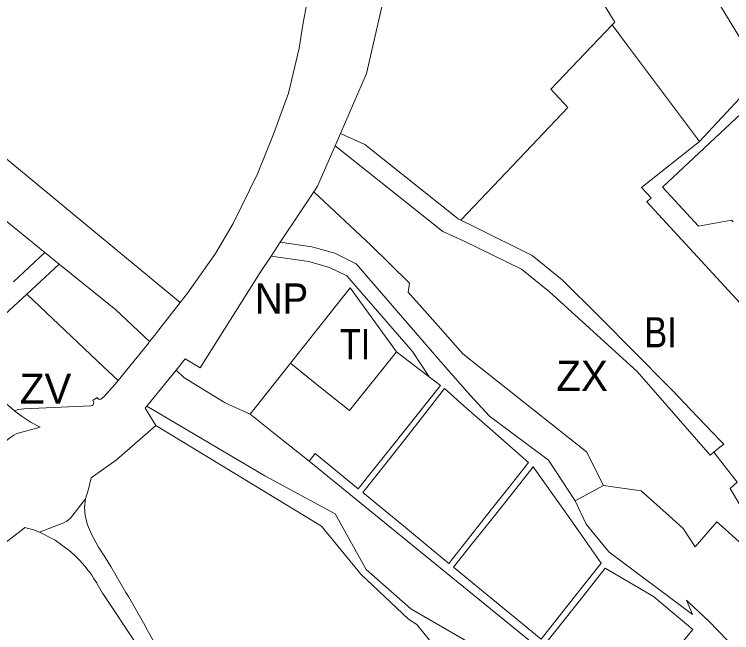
# Model space of a CAD drawing. Extents: x -650451 to -642268, y -1075216 to -1066610.
# Drawn here: x -646629.3 to -646344.3, y -1072120.7 to -1071875.1 of the extents above; entities that cross this region are included whole.
import ezdxf

# ---------------------------------------------------------------- set-up
doc = ezdxf.new("R2010")
doc.units = 0
doc.header["$LTSCALE"] = 4.8
for name, color, linetype, lineweight in [('11', 7, 'Continuous', 13), ('13', 7, 'Continuous', 13), ('15', 7, 'Continuous', 13), ('2', 7, 'Continuous', 13), ('24', 7, 'Continuous', 13), ('30', 7, 'Continuous', 13), ('40', 7, 'Continuous', 13), ('43', 7, 'Continuous', 13), ('45', 7, 'Continuous', 13), ('48', 7, 'Continuous', 13), ('6', 7, 'Continuous', 13), ('9', 7, 'Continuous', 13)]:
    doc.layers.add(name, color=color, linetype=linetype, lineweight=lineweight)
doc.layers.add('62', color=7, linetype='Continuous')

msp = doc.modelspace()

# ---------------------------------------------------------------- linework, layer by layer
at = {"layer": '11'}
msp.add_lwpolyline([(-646305.73, -1071933.35), (-646314.39, -1071923.77), (-646331.27, -1071900.42), (-646355.29, -1071860.97), (-646378.11, -1071821.99), (-646382.96, -1071812.65), (-646387.39, -1071804.2), (-646391.38, -1071796.27), (-646395.23, -1071787.02), (-646401.48, -1071766.63), (-646406.33, -1071750.8), (-646409.27, -1071742.67), (-646414.59, -1071728.79), (-646418.89, -1071716.1), (-646422.74, -1071708.61), (-646435.53, -1071681.73)], dxfattribs=at)
at = {"layer": '13'}
for points in [[(-646743.596, -1072115.986), (-646712.72, -1072113.52), (-646709.94, -1072112.55), (-646634.85, -1072086.5), (-646625.414, -1072079.188), (-646625.15, -1072078.98), (-646621.63, -1072079.85), (-646619.27, -1072080.81)], [(-646619.27, -1072080.81), (-646613.11, -1072084.05), (-646607, -1072088.55), (-646606.216, -1072089.241), (-646605.673, -1072089.737), (-646605.161, -1072090.218), (-646603.472, -1072091.908), (-646602.256, -1072093.229), (-646601.365, -1072094.262), (-646599.952, -1072096.024), (-646599.219, -1072097.006), (-646598.546, -1072097.954), (-646597.812, -1072099.043), (-646596.718, -1072100.792), (-646595.86, -1072102.267), (-646594.232, -1072105.088), (-646593.681, -1072106.013), (-646581.29, -1072124.56)]]:
    msp.add_lwpolyline(points, dxfattribs=at)
at = {"layer": '15'}
msp.add_line((-646501.876, -1071927.351), (-646499.741, -1071922.455), dxfattribs=at)
for points in [[(-646643.11, -1071814.6), (-646645.26, -1071818.72), (-646627.89, -1071832.14), (-646664.304, -1071879.909), (-646661.359, -1071893.179), (-646644.617, -1071922.541), (-646598.577, -1071960.596), (-646563.366, -1071989.538)], [(-646617.21, -1071969.689), (-646638.81, -1071952.21), (-646641.08, -1071950.37), (-646652.07, -1071939.58), (-646667.19, -1071921.65), (-646678.98, -1071902.58), (-646688.11, -1071884.22), (-646695.43, -1071863.67), (-646696.3, -1071861.21), (-646697.91, -1071850.24), (-646698.28, -1071850.52), (-646698.84, -1071850.56), (-646702.16, -1071849.6), (-646703.44, -1071848.03), (-646703.22, -1071845.4), (-646702.75, -1071845), (-646705.52, -1071841.88), (-646706.02, -1071842.28), (-646708.56, -1071841.8), (-646712.47, -1071836.84), (-646715.81, -1071832.61)], [(-646357.09, -1071925.59), (-646339.33, -1071906.58), (-646336.6, -1071910.5), (-646333.15, -1071915.44), (-646331.55, -1071917.74), (-646325.42, -1071925.87), (-646322.33, -1071930.79), (-646305.17, -1071949.86), (-646273.14, -1071985.13), (-646251.59, -1072008.34), (-646251.4, -1072008.54), (-646248.19, -1072012.02), (-646248.33, -1072010.57), (-646249.88, -1072007.03), (-646236.1, -1072021.93), (-646221.31, -1072038.09), (-646222.96, -1072039.72)], [(-646338.62, -1071912.69), (-646371.82, -1071943.75), (-646368.52, -1071947.33), (-646357.52, -1071959.31), (-646344.46, -1071956.82), (-646343.78, -1071957.56)], [(-646499.741, -1071922.455), (-646490.111, -1071926.754), (-646453.04, -1071956.3), (-646451.87, -1071956.88)], [(-646249.71, -1072089.21), (-646256.24, -1072082.11), (-646261.92, -1072075.92), (-646267.6, -1072069.74), (-646273.28, -1072063.55), (-646278.97, -1072057.37), (-646284.65, -1072051.18), (-646290.33, -1072045), (-646299.57, -1072034.94), (-646306.1, -1072027.84), (-646311.78, -1072021.65), (-646328.83, -1072003.1), (-646335.36, -1071995.99), (-646335.87, -1071995.44), (-646336.37, -1071994.89), (-646350.24, -1071979.79), (-646364.11, -1071964.7), (-646377.98, -1071949.6), (-646376.25, -1071948.01), (-646380.09, -1071943.87), (-646357.09, -1071925.59)], [(-646351.45, -1072049.03), (-646352.93, -1072050.22), (-646381.87, -1072017.05), (-646416.67, -1071985.38), (-646427.77, -1071976.28), (-646450.85, -1071965.12), (-646459.09, -1071961.36), (-646501.876, -1071927.351)], [(-646451.87, -1071956.88), (-646446.22, -1071959.67), (-646423.62, -1071970.84), (-646411.66, -1071980.54), (-646397.04, -1071994.94), (-646382.64, -1072009.55), (-646369.88, -1072022.49), (-646367.74, -1072024.72), (-646360.53, -1072032.22), (-646348.89, -1072044.34), (-646347.47, -1072045.83), (-646349.03, -1072047.09), (-646351.45, -1072049.03)], [(-646464.53, -1072019.09), (-646471.146, -1072009.088), (-646497.27, -1071979.036), (-646504.127, -1071975.607), (-646512.302, -1071973.329), (-646527.311, -1071971.141), (-646523.641, -1071965.612)], [(-646523.641, -1071965.612), (-646511.058, -1071967.447), (-646501.961, -1071969.983), (-646493.47, -1071974.228), (-646458.91, -1072014.27), (-646448.23, -1072026.42), (-646440.49, -1072034.75), (-646417.04, -1072052.27), (-646406.46, -1072068.39)], [(-646575.57, -1072005.11), (-646588.96, -1071992.55), (-646611.438, -1071974.36), (-646617.21, -1071969.689)], [(-646563.366, -1071989.538), (-646571.97, -1072000.37), (-646573.49, -1072002.57), (-646575.57, -1072005.11)], [(-646649.112, -1072009.049), (-646641.97, -1072020.42), (-646641.11, -1072019.8), (-646640.7, -1072020.4), (-646638.46, -1072023.69), (-646636.59, -1072026.04), (-646634.45, -1072028.14), (-646629.22, -1072032.61)], [(-646512.21, -1072052.57), (-646509.76, -1072049.5), (-646492.67, -1072063.57), (-646485.91, -1072055.1), (-646479.03, -1072046.49), (-646459.97, -1072022.61), (-646464.53, -1072019.09)], [(-646629.22, -1072032.61), (-646626.58, -1072034.62), (-646622.62, -1072037.29), (-646619.07, -1072039.14), (-646627.83, -1072041.44), (-646628.56, -1072041.79), (-646629.47, -1072042.24), (-646631.06, -1072043.34), (-646633.42, -1072045.29), (-646635.16, -1072046.72), (-646637.21, -1072048.41), (-646637.1, -1072044.94), (-646637.34, -1072043.25), (-646644.03, -1072032.61)], [(-646573.05, -1072038.46), (-646577.31, -1072031.53), (-646576.63, -1072030.7)], [(-646576.63, -1072030.7), (-646529.83, -1072058.46), (-646501.87, -1072073.55), (-646489.58, -1072095.65), (-646471.84, -1072111.32), (-646435.6, -1072132.24), (-646433.16, -1072145.61)], [(-646424.56, -1072167.96), (-646426.98, -1072169.74), (-646455.75, -1072134.29), (-646468.35, -1072118.76), (-646469.41, -1072117.44), (-646472.72, -1072115.38), (-646491.69, -1072097.45), (-646507.28, -1072078.4), (-646573.05, -1072038.46)], [(-646000.45, -1072615.28), (-645999.14, -1072611.29), (-646006.21, -1072593.04), (-646009.27, -1072582.89), (-646016.46, -1072568.07), (-646027.37, -1072549.05), (-646034.83, -1072536.97), (-646054.33, -1072506.16), (-646088.86, -1072457.93), (-646132.34, -1072412.37), (-646164.02, -1072390), (-646206.07, -1072366.43), (-646248.46, -1072343.52), (-646270.62, -1072332.33), (-646289.9, -1072320.26), (-646308.74, -1072304.97), (-646324.17, -1072289.15), (-646339.07, -1072270.33), (-646350.46, -1072250.81), (-646370.83, -1072206.8), (-646394.24, -1072163.81), (-646419.55, -1072128.03), (-646512.21, -1072052.57)], [(-646619.27, -1072080.81), (-646610.01, -1072077.3), (-646608.45, -1072076.39), (-646606.98, -1072075.28), (-646601, -1072067.55)], [(-646601, -1072067.55), (-646601.42, -1072071.01), (-646601.16, -1072074.07), (-646600.8, -1072075.94), (-646600.22, -1072077.86), (-646598.67, -1072081.55), (-646595.86, -1072086.82), (-646593.13, -1072091.01), (-646591.02, -1072094.4), (-646585.08, -1072104.81), (-646583.9, -1072106.42), (-646577.41, -1072117.76), (-646577.08, -1072118.7), (-646563.11, -1072143.03), (-646555.49, -1072138.17), (-646539.94, -1072160.83), (-646548.676, -1072166.737), (-646556.693, -1072172.159)], [(-646406.46, -1072068.39), (-646402.15, -1072077.6), (-646393.18, -1072088.66), (-646359.91, -1072113.46), (-646362.33, -1072107.88), (-646361.48, -1072108.67), (-646353.47, -1072116.17), (-646345.99, -1072123.86), (-646338.01, -1072132.07), (-646330.1, -1072140.22), (-646316.86, -1072153.83), (-646309.8, -1072161.1), (-646302.8, -1072168.3), (-646298.75, -1072164.1), (-646290.99, -1072172.91), (-646282.52, -1072182.54), (-646262.9, -1072164.17), (-646258.35, -1072160.04), (-646256.42, -1072161.7)], [(-646581.29, -1072124.56), (-646593.681, -1072106.013), (-646594.232, -1072105.088), (-646595.86, -1072102.267), (-646596.718, -1072100.792), (-646597.812, -1072099.043), (-646598.546, -1072097.954), (-646599.219, -1072097.006), (-646599.952, -1072096.024), (-646601.365, -1072094.262), (-646602.256, -1072093.229), (-646603.472, -1072091.908), (-646605.161, -1072090.218), (-646605.673, -1072089.737), (-646606.216, -1072089.241), (-646607, -1072088.55), (-646613.11, -1072084.05), (-646619.27, -1072080.81)]]:
    msp.add_lwpolyline(points, dxfattribs=at)
for points in [[(-646425.08, -1072053.19), (-646441.35, -1072038.85), (-646450.68, -1072030.62), (-646458.43, -1072023.79), (-646466.2, -1072033.79), (-646474.16, -1072044.02), (-646482.08, -1072054.04), (-646490.82, -1072065.09), (-646473.97, -1072078.95), (-646456.63, -1072093.22), (-646448.29, -1072082.63), (-646440.22, -1072072.4), (-646432.34, -1072062.4)], [(-646396.16, -1072093.12), (-646404.5, -1072081.26), (-646409.87, -1072073.68), (-646423.17, -1072054.9), (-646431.45, -1072065.31), (-646439.1, -1072074.94), (-646446.74, -1072084.55), (-646454.82, -1072094.71), (-646437.75, -1072108.75), (-646420.06, -1072123.31), (-646411.77, -1072112.84), (-646404.2, -1072103.27)], [(-646359.74, -1072119.55), (-646375.35, -1072106.35), (-646394.62, -1072095.11), (-646402.31, -1072104.86), (-646418.13, -1072124.9), (-646412.18, -1072132.12), (-646403.75, -1072142.38), (-646392.06, -1072158.59), (-646377.99, -1072141.59)]]:
    msp.add_lwpolyline(points, close=True, dxfattribs=at)
at = {"layer": '2'}
for points in [[(-646451.87, -1071956.88), (-646426.18, -1071929.84), (-646409.4, -1071912.17), (-646416.2, -1071904.81), (-646391.83, -1071879.32)], [(-646391.83, -1071879.32), (-646385.74, -1071887.42), (-646382.09, -1071892.28), (-646357.09, -1071925.59)], [(-646343.78, -1071957.56), (-646344.46, -1071956.82), (-646357.52, -1071959.31), (-646368.52, -1071947.33), (-646371.82, -1071943.75), (-646338.62, -1071912.69)], [(-646357.09, -1071925.59), (-646380.09, -1071943.87), (-646376.25, -1071948.01), (-646377.98, -1071949.6), (-646364.11, -1071964.7), (-646350.24, -1071979.79), (-646336.37, -1071994.89), (-646335.87, -1071995.44), (-646335.36, -1071995.99), (-646328.83, -1072003.1), (-646311.78, -1072021.65), (-646306.1, -1072027.84), (-646299.57, -1072034.94), (-646290.33, -1072045), (-646284.65, -1072051.18), (-646278.97, -1072057.37), (-646273.28, -1072063.55), (-646267.6, -1072069.74), (-646261.92, -1072075.92), (-646256.24, -1072082.11), (-646249.71, -1072089.21)], [(-646351.45, -1072049.03), (-646349.03, -1072047.09), (-646347.47, -1072045.83), (-646348.89, -1072044.34), (-646360.53, -1072032.22), (-646367.74, -1072024.72), (-646369.88, -1072022.49), (-646382.64, -1072009.55), (-646397.04, -1071994.94), (-646411.66, -1071980.54), (-646423.62, -1071970.84), (-646446.22, -1071959.67), (-646451.87, -1071956.88)], [(-646341.21, -1072069.74), (-646344.94, -1072063.53), (-646342.13, -1072060.94), (-646347.32, -1072054.31), (-646351.45, -1072049.03)]]:
    msp.add_lwpolyline(points, dxfattribs=at)
at = {"layer": '24'}
for points in [[(-646435.53, -1071681.73), (-646422.74, -1071708.61), (-646418.89, -1071716.1), (-646414.59, -1071728.79), (-646409.27, -1071742.67), (-646406.33, -1071750.8), (-646401.48, -1071766.63), (-646395.23, -1071787.02), (-646391.38, -1071796.27), (-646387.39, -1071804.2), (-646382.96, -1071812.65), (-646378.11, -1071821.99), (-646355.29, -1071860.97), (-646331.27, -1071900.42), (-646314.39, -1071923.77), (-646305.73, -1071933.35)], [(-646563.366, -1071989.538), (-646560.5, -1071985.93), (-646549.35, -1071970.07), (-646542.34, -1071958.23), (-646532.74, -1071938.42), (-646526.36, -1071922.76), (-646520.43, -1071906.43), (-646516.21, -1071888.59), (-646514.6, -1071878.48), (-646513.09, -1071870.85), (-646504.93, -1071812.52), (-646503.16, -1071794.13), (-646499.22, -1071754.7), (-646498.98, -1071753.64), (-646496.94, -1071733.76), (-646495.05, -1071714.52), (-646493.07, -1071698.02)], [(-646457.52, -1071765.98), (-646461.09, -1071771.76), (-646481.02, -1071862.13), (-646489.34, -1071898.61), (-646499.741, -1071922.455), (-646501.876, -1071927.351), (-646508.83, -1071943.3), (-646510.36, -1071945.61)], [(-646391.83, -1071879.32), (-646390.732, -1071878.171), (-646399.72, -1071863.5), (-646405.99, -1071853.26)], [(-646357.09, -1071925.59), (-646382.09, -1071892.28), (-646385.74, -1071887.42), (-646391.83, -1071879.32)], [(-646221.31, -1072038.09), (-646236.1, -1072021.93), (-646249.88, -1072007.03), (-646248.33, -1072010.57), (-646248.19, -1072012.02), (-646251.4, -1072008.54), (-646251.59, -1072008.34), (-646273.14, -1071985.13), (-646305.17, -1071949.86), (-646322.33, -1071930.79), (-646325.42, -1071925.87), (-646331.55, -1071917.74), (-646333.15, -1071915.44), (-646336.6, -1071910.5), (-646339.33, -1071906.58), (-646357.09, -1071925.59)], [(-646510.36, -1071945.61), (-646515.67, -1071953.6), (-646523.641, -1071965.612), (-646527.311, -1071971.141)], [(-646527.311, -1071971.141), (-646531.63, -1071977.65), (-646555.52, -1072015.55), (-646561.43, -1072012.01), (-646565.01, -1072016.41), (-646576.63, -1072030.7)], [(-646575.57, -1072005.11), (-646573.49, -1072002.57), (-646571.97, -1072000.37), (-646563.366, -1071989.538)], [(-646588.12, -1072020.51), (-646575.92, -1072005.55), (-646575.57, -1072005.11)], [(-646629.22, -1072032.61), (-646627.82, -1072032.14), (-646626.6, -1072031.9), (-646625.5, -1072031.77), (-646598.88, -1072030.59), (-646598.44, -1072030.45), (-646598, -1072030.19), (-646597.96, -1072030.07), (-646597.75, -1072029.32), (-646598.07, -1072028.54), (-646596.37, -1072027.31), (-646596.09, -1072027.72), (-646595.57, -1072028.11), (-646594.92, -1072028.04), (-646593.75, -1072027.11), (-646589.31, -1072021.97), (-646588.12, -1072020.51)], [(-646644.03, -1072032.61), (-646637.34, -1072043.25), (-646637.1, -1072044.94), (-646637.21, -1072048.41), (-646635.16, -1072046.72), (-646633.42, -1072045.29), (-646631.06, -1072043.34), (-646629.47, -1072042.24), (-646628.56, -1072041.79), (-646627.83, -1072041.44), (-646619.07, -1072039.14), (-646622.62, -1072037.29), (-646626.58, -1072034.62), (-646629.22, -1072032.61)], [(-646576.63, -1072030.7), (-646577.31, -1072031.53), (-646573.05, -1072038.46)], [(-646573.05, -1072038.46), (-646588.75, -1072052.06), (-646598.832, -1072059.247), (-646598.953, -1072059.791), (-646599.86, -1072063.71), (-646601, -1072067.55)], [(-646601, -1072067.55), (-646606.98, -1072075.28), (-646608.45, -1072076.39), (-646610.01, -1072077.3), (-646619.27, -1072080.81)], [(-646619.27, -1072080.81), (-646621.63, -1072079.85), (-646625.15, -1072078.98), (-646625.414, -1072079.188), (-646634.85, -1072086.5), (-646709.94, -1072112.55), (-646712.72, -1072113.52), (-646743.596, -1072115.986)]]:
    msp.add_lwpolyline(points, dxfattribs=at)
at = {"layer": '30'}
for points in [[(-646519.64, -1072013.69), (-646495.86, -1071983.75), (-646477.45, -1072009.12)], [(-646477.45, -1072009.12), (-646496.18, -1072032.53), (-646508.3, -1072022.8), (-646519.64, -1072013.69)]]:
    msp.add_lwpolyline(points, dxfattribs=at)
at = {"layer": '40'}
for points in [[(-646649.112, -1072009.049), (-646631.409, -1071992.798), (-646624.385, -1071986.313)], [(-646624.385, -1071986.313), (-646593.88, -1072015.08), (-646588.12, -1072020.51)], [(-646629.22, -1072032.61), (-646634.45, -1072028.14), (-646636.59, -1072026.04), (-646638.46, -1072023.69), (-646640.7, -1072020.4), (-646641.11, -1072019.8), (-646641.97, -1072020.42), (-646649.112, -1072009.049)], [(-646588.12, -1072020.51), (-646589.31, -1072021.97), (-646593.75, -1072027.11), (-646594.92, -1072028.04), (-646595.57, -1072028.11), (-646596.09, -1072027.72), (-646596.37, -1072027.31), (-646598.07, -1072028.54), (-646597.75, -1072029.32), (-646597.96, -1072030.07), (-646598, -1072030.19), (-646598.44, -1072030.45), (-646598.88, -1072030.59), (-646625.5, -1072031.77), (-646626.6, -1072031.9), (-646627.82, -1072032.14), (-646629.22, -1072032.61)]]:
    msp.add_lwpolyline(points, dxfattribs=at)
at = {"layer": '43'}
for points in [[(-646510.36, -1071945.61), (-646508.83, -1071943.3), (-646501.876, -1071927.351), (-646459.09, -1071961.36), (-646450.85, -1071965.12), (-646427.77, -1071976.28), (-646416.67, -1071985.38)], [(-646472.83, -1071985.44), (-646472.33, -1071981.86), (-646487.74, -1071966.79), (-646510.36, -1071945.61)], [(-646395.21, -1072062.3), (-646402.01, -1072048.91), (-646451.18, -1072009.98), (-646460.91, -1071998.89), (-646472.83, -1071985.44)], [(-646416.67, -1071985.38), (-646381.87, -1072017.05), (-646352.93, -1072050.22), (-646351.45, -1072049.03)], [(-646351.45, -1072049.03), (-646347.32, -1072054.31), (-646342.13, -1072060.94), (-646344.94, -1072063.53), (-646341.21, -1072069.74), (-646337.87, -1072073.42), (-646330.33, -1072081.74)], [(-646350.2, -1072076.65), (-646358.85, -1072086.64), (-646363.04, -1072080.16), (-646363.59, -1072079.32), (-646369.14, -1072074.36), (-646380.25, -1072064.44), (-646395.21, -1072062.3)], [(-646338.2, -1072087.54), (-646345.68, -1072080.75), (-646350.2, -1072076.65)]]:
    msp.add_lwpolyline(points, dxfattribs=at)
at = {"layer": '45'}
for p, q in [((-646624.385, -1071986.313), (-646611.438, -1071974.36)), ((-646576.63, -1072030.7), (-646565.01, -1072016.41))]:
    msp.add_line(p, q, dxfattribs=at)
for points in [[(-646715.81, -1071832.61), (-646712.47, -1071836.84), (-646708.56, -1071841.8), (-646706.02, -1071842.28), (-646705.52, -1071841.88), (-646702.75, -1071845), (-646703.22, -1071845.4), (-646703.44, -1071848.03), (-646702.16, -1071849.6), (-646698.84, -1071850.56), (-646698.28, -1071850.52), (-646697.91, -1071850.24), (-646696.3, -1071861.21), (-646695.43, -1071863.67), (-646688.11, -1071884.22), (-646678.98, -1071902.58), (-646667.19, -1071921.65), (-646652.07, -1071939.58), (-646641.08, -1071950.37), (-646638.81, -1071952.21), (-646617.21, -1071969.689), (-646629.655, -1071981.343)], [(-646611.438, -1071974.36), (-646588.96, -1071992.55), (-646575.57, -1072005.11)], [(-646588.12, -1072020.51), (-646593.88, -1072015.08), (-646624.385, -1071986.313)], [(-646575.57, -1072005.11), (-646575.92, -1072005.55), (-646588.12, -1072020.51)], [(-646565.01, -1072016.41), (-646561.99, -1072019.42), (-646545.56, -1072029.37), (-646535.68, -1072033.89)], [(-646433.16, -1072145.61), (-646435.6, -1072132.24), (-646471.84, -1072111.32), (-646489.58, -1072095.65), (-646501.87, -1072073.55), (-646529.83, -1072058.46), (-646576.63, -1072030.7)], [(-646535.68, -1072033.89), (-646524.34, -1072042.92), (-646512.21, -1072052.57)], [(-646512.21, -1072052.57), (-646419.55, -1072128.03), (-646394.24, -1072163.81), (-646370.83, -1072206.8), (-646350.46, -1072250.81), (-646339.07, -1072270.33), (-646324.17, -1072289.15), (-646308.74, -1072304.97), (-646289.9, -1072320.26), (-646270.62, -1072332.33), (-646248.46, -1072343.52), (-646206.07, -1072366.43), (-646164.02, -1072390), (-646132.34, -1072412.37), (-646088.86, -1072457.93), (-646054.33, -1072506.16), (-646034.83, -1072536.97), (-646027.37, -1072549.05), (-646016.46, -1072568.07), (-646009.27, -1072582.89), (-646006.21, -1072593.04), (-645999.14, -1072611.29), (-646000.45, -1072615.28)]]:
    msp.add_lwpolyline(points, dxfattribs=at)
at = {"layer": '48'}
for points in [[(-646523.641, -1071965.612), (-646515.67, -1071953.6), (-646510.36, -1071945.61), (-646487.74, -1071966.79)], [(-646406.46, -1072068.39), (-646417.04, -1072052.27), (-646440.49, -1072034.75), (-646448.23, -1072026.42), (-646458.91, -1072014.27), (-646493.47, -1071974.228), (-646501.961, -1071969.983), (-646511.058, -1071967.447), (-646523.641, -1071965.612)], [(-646487.74, -1071966.79), (-646472.33, -1071981.86), (-646472.83, -1071985.44), (-646460.91, -1071998.89)], [(-646565.01, -1072016.41), (-646561.43, -1072012.01), (-646555.52, -1072015.55), (-646531.63, -1071977.65), (-646527.311, -1071971.141)], [(-646527.311, -1071971.141), (-646512.302, -1071973.329), (-646504.127, -1071975.607), (-646497.27, -1071979.036), (-646471.146, -1072009.088), (-646464.53, -1072019.09)], [(-646477.45, -1072009.12), (-646495.86, -1071983.75), (-646519.64, -1072013.69), (-646535.68, -1072033.89)], [(-646460.91, -1071998.89), (-646451.18, -1072009.98), (-646402.01, -1072048.91), (-646395.21, -1072062.3), (-646406.46, -1072068.39)], [(-646464.53, -1072019.09), (-646471.08, -1072014.04), (-646477.45, -1072009.12)], [(-646535.68, -1072033.89), (-646545.56, -1072029.37), (-646561.99, -1072019.42), (-646565.01, -1072016.41)]]:
    msp.add_lwpolyline(points, dxfattribs=at)
at = {"layer": '6'}
for p, q in [((-646535.68, -1072033.89), (-646519.64, -1072013.69)), ((-646406.46, -1072068.39), (-646395.21, -1072062.3))]:
    msp.add_line(p, q, dxfattribs=at)
for points in [[(-646519.64, -1072013.69), (-646508.3, -1072022.8), (-646496.18, -1072032.53), (-646477.45, -1072009.12)], [(-646477.45, -1072009.12), (-646471.08, -1072014.04), (-646464.53, -1072019.09)], [(-646464.53, -1072019.09), (-646459.97, -1072022.61), (-646479.03, -1072046.49), (-646485.91, -1072055.1), (-646492.67, -1072063.57), (-646509.76, -1072049.5), (-646512.21, -1072052.57)], [(-646512.21, -1072052.57), (-646524.34, -1072042.92), (-646535.68, -1072033.89)], [(-646395.21, -1072062.3), (-646380.25, -1072064.44), (-646369.14, -1072074.36), (-646363.59, -1072079.32), (-646363.04, -1072080.16), (-646358.85, -1072086.64), (-646350.2, -1072076.65)], [(-646258.35, -1072160.04), (-646262.9, -1072164.17), (-646282.52, -1072182.54), (-646290.99, -1072172.91), (-646298.75, -1072164.1), (-646302.8, -1072168.3), (-646309.8, -1072161.1), (-646316.86, -1072153.83), (-646330.1, -1072140.22), (-646338.01, -1072132.07), (-646345.99, -1072123.86), (-646353.47, -1072116.17), (-646361.48, -1072108.67), (-646362.33, -1072107.88), (-646359.91, -1072113.46), (-646393.18, -1072088.66), (-646402.15, -1072077.6), (-646406.46, -1072068.39)], [(-646350.2, -1072076.65), (-646345.68, -1072080.75), (-646338.2, -1072087.54), (-646331.17, -1072093.93), (-646329.95, -1072095.03), (-646324.94, -1072099.59), (-646321.85, -1072102.39)]]:
    msp.add_lwpolyline(points, dxfattribs=at)
for points in [[(-646425.08, -1072053.19), (-646432.34, -1072062.4), (-646440.22, -1072072.4), (-646448.29, -1072082.63), (-646456.63, -1072093.22), (-646473.97, -1072078.95), (-646490.82, -1072065.09), (-646482.08, -1072054.04), (-646474.16, -1072044.02), (-646466.2, -1072033.79), (-646458.43, -1072023.79), (-646450.68, -1072030.62), (-646441.35, -1072038.85)], [(-646396.16, -1072093.12), (-646404.2, -1072103.27), (-646411.77, -1072112.84), (-646420.06, -1072123.31), (-646437.75, -1072108.75), (-646454.82, -1072094.71), (-646446.74, -1072084.55), (-646439.1, -1072074.94), (-646431.45, -1072065.31), (-646423.17, -1072054.9), (-646409.87, -1072073.68), (-646404.5, -1072081.26)], [(-646359.74, -1072119.55), (-646377.99, -1072141.59), (-646392.06, -1072158.59), (-646403.75, -1072142.38), (-646412.18, -1072132.12), (-646418.13, -1072124.9), (-646402.31, -1072104.86), (-646394.62, -1072095.11), (-646375.35, -1072106.35)]]:
    msp.add_lwpolyline(points, close=True, dxfattribs=at)
at = {"layer": '9'}
for points in [[(-646493.07, -1071698.02), (-646495.05, -1071714.52), (-646496.94, -1071733.76), (-646498.98, -1071753.64), (-646499.22, -1071754.7), (-646503.16, -1071794.13), (-646504.93, -1071812.52), (-646513.09, -1071870.85), (-646514.6, -1071878.48), (-646516.21, -1071888.59), (-646520.43, -1071906.43), (-646526.36, -1071922.76), (-646532.74, -1071938.42), (-646542.34, -1071958.23), (-646549.35, -1071970.07), (-646560.5, -1071985.93), (-646563.366, -1071989.538)], [(-646563.366, -1071989.538), (-646598.577, -1071960.596), (-646644.617, -1071922.541), (-646661.359, -1071893.179), (-646664.304, -1071879.909), (-646627.89, -1071832.14), (-646645.26, -1071818.72), (-646643.11, -1071814.6)]]:
    msp.add_lwpolyline(points, dxfattribs=at)

# ---------------------------------------------------------------- texts
at = {"layer": '62'}
for s, width, p in [('NP', 0.95, (-646533.733, -1071993.982)), ('BI', 0.85, (-646379.046, -1072007.404)), ('TI', 0.85, (-646500.026, -1072012.152))]:
    msp.add_text(s, height=12, dxfattribs=dict(at, width=width)).set_placement(p)
for s, p in [('ZX', (-646414.013, -1072024.729)), ('ZV', (-646627.147, -1072029.822))]:
    msp.add_text(s, height=12, dxfattribs=at).set_placement(p)

doc.saveas('drawing.dxf')
